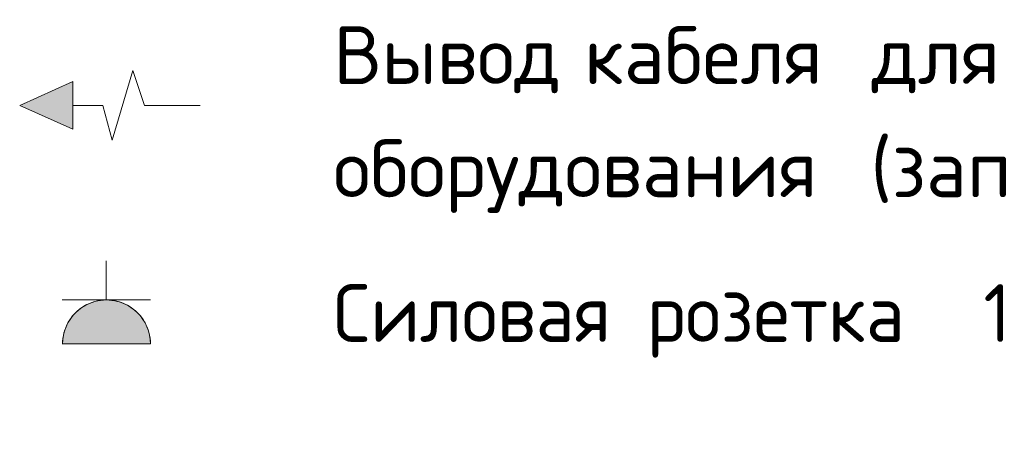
# Model space of a CAD drawing. Header units: millimetres. Extents: x -32229 to 291619, y -13689 to 125138.
# Tile 557 of 565: x 154632 to 158890, y 945 to 2755. Entities that reach past the tile are written whole.
import ezdxf

# ---------------------------------------------------------------- set-up
doc = ezdxf.new("R2010")
doc.units = ezdxf.units.MM
doc.layers.add('A-DETL-____-OTLN', color=7, linetype='Continuous', lineweight=9, true_color=0x00a600)
doc.layers.add('A-DETL-GENF-OTLN', color=7, linetype='Continuous', lineweight=18)
doc.layers.add('G-____-____-TEXT', color=7, linetype='Continuous', lineweight=9)
doc.styles.add('GOST Common_9', font='GOST_Common.ttf', dxfattribs={"height": 250})
doc.styles.add('ISOCPEUR', font='isocpeur.ttf', dxfattribs={"height": 250})

msp = doc.modelspace()

# ---------------------------------------------------------------- hatches: boundary and pattern name
at = {"layer": 'A-DETL-GENF-OTLN', "true_color": 0x0000ff}
for points in [[(154861.8, 2281.5), (154861.8, 2487.5), (154631.8, 2384.5)], [(155197.2, 1352.7), (155191.7, 1398.2), (155175.5, 1441), (155149.4, 1478.7), (155115.2, 1509.1), (155074.6, 1530.4), (155030.1, 1541.3), (154984.3, 1541.3), (154939.8, 1530.4), (154899.3, 1509.1), (154865, 1478.7), (154839, 1441), (154822.7, 1398.2), (154817.2, 1352.7)]]:
    msp.add_hatch(color=5, dxfattribs=at).paths.add_polyline_path(points)

# ---------------------------------------------------------------- linework, layer by layer
at = {"layer": 'A-DETL-____-OTLN', "color": 5, "lineweight": 18, "true_color": 0x0000ff}
for p, q in [((155031.8, 2234.5), (155121.8, 2534.5)), ((155171.8, 2384.5), (155121.8, 2534.5)), ((154861.8, 2487.5), (154631.8, 2384.5)), ((154861.8, 2384.5), (154861.8, 2487.5)), ((154861.8, 2281.5), (154631.8, 2384.5)), ((154861.8, 2384.5), (154861.8, 2281.5)), ((154861.8, 2384.5), (154991.8, 2384.5)), ((154991.8, 2384.5), (155031.8, 2234.5)), ((155171.8, 2384.5), (155411.8, 2384.5))]:
    msp.add_line(p, q, dxfattribs=at)
at = {"layer": 'A-DETL-____-OTLN', "color": 5, "true_color": 0x0000ff}
for p, q in [((154861.8, 2487.5), (154631.8, 2384.5)), ((154861.8, 2281.5), (154861.8, 2487.5)), ((154631.8, 2384.5), (154861.8, 2281.5)), ((155006.3, 1542.7), (155006.3, 1712.7)), ((155197.2, 1542.7), (154815.5, 1542.7)), ((155006.3, 1542.7), (155197.2, 1542.7)), ((154817.2, 1352.7), (155197.2, 1352.7)), ((155007.2, 1352.7), (154817.2, 1352.7)), ((155007.2, 1352.7), (155197.2, 1352.7))]:
    msp.add_line(p, q, dxfattribs=at)
for end in [180, 180.5254]:
    msp.add_arc((155007.2, 1352.7), 190, 360, end, dxfattribs=at)

# ---------------------------------------------------------------- texts
at = {"layer": 'G-____-____-TEXT', "char_height": 250, "attachment_point": 1}
for s, insert, width, style in [('Вывод', (155988.4, 2726.6), 1130.379, 'ISOCPEUR'), ('\\fISOCPEUR|b0|i0|c204|p34|; ', (156921.1, 2726.6), 184.388, 'ISOCPEUR'), ('кабеля', (157073.2, 2726.6), 1322.784, 'ISOCPEUR'), ('\\fISOCPEUR|b0|i0|c204|p34|; ', (158164.6, 2726.6), 184.388, 'ISOCPEUR'), ('\\fISOCPEUR|b0|i0|c204|p34|; ', (158852.5, 2726.6), 184.388, 'ISOCPEUR'), ('для', (158316.7, 2726.6), 649.367, 'ISOCPEUR'), ('оборудования', (155988.4, 2237.1), 2621.518, 'ISOCPEUR'), (' (', (158151.4, 2237.1), 304.641, 'ISOCPEUR'), ('запас', (158402.7, 2237.1), 1082.278, 'ISOCPEUR'), ('Силовая', (155988.4, 1611.2), 1539.24, 'GOST Common_9'), ('\\fGOST Common|b0|i0|c204|p34|; ', (157258.4, 1611.2), 104.219, 'GOST Common_9'), ('розетка', (157344.4, 1611.2), 1579.324, 'GOST Common_9'), (' 1', (158647.5, 1611.2), 256.54, 'GOST Common_9')]:
    msp.add_mtext(s, dxfattribs=dict(at, insert=insert, width=width, style=style))

doc.saveas('drawing.dxf')
